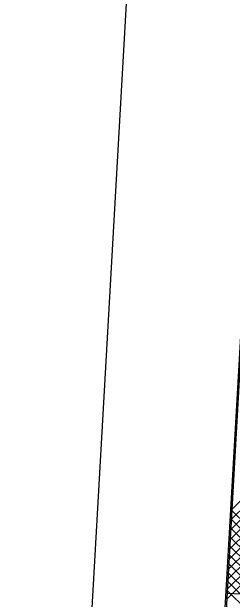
# Model space of a CAD drawing. Extents: x -565346 to -564154, y -1097386 to -1095620.
# Drawn here: x -564275.73 to -564269.1, y -1096656.41 to -1096638.73 of the extents above; entities that cross this region are included whole.
import ezdxf

# ---------------------------------------------------------------- set-up
doc = ezdxf.new("R2010")
doc.units = 0
for name, color, linetype in [('Vrstva 1', 7, 'Continuous'), ('Vrstva 41', 7, 'Continuous'), ('Vrstva 42', 7, 'Continuous')]:
    doc.layers.add(name, color=color, linetype=linetype)

msp = doc.modelspace()

# ---------------------------------------------------------------- linework, layer by layer
at = {"layer": 'Vrstva 1'}
for p, q in [((-564268.71, -1096575.5), (-564276.14, -1096706.4)), ((-564275.31, -1096762.41), (-564264.72, -1096575.85))]:
    msp.add_line(p, q, dxfattribs=at)
at = {"layer": 'Vrstva 41'}
msp.add_line((-564266.787, -1096656.378), (-564269.254, -1096656.239), dxfattribs=at)
msp.add_lwpolyline([(-564230.6, -1096442.93), (-564234.67, -1096447.65), (-564259.14, -1096527.84), (-564264.72, -1096575.85), (-564272.07, -1096706.16), (-564269.623, -1096706.334), (-564262.228, -1096576.061), (-564256.683, -1096528.354)], close=True, dxfattribs=at)
at = {"layer": 'Vrstva 42'}
for p, q in [((-564266.487, -1096651.086), (-564269.112, -1096653.71)), ((-564266.504, -1096651.385), (-564269.129, -1096654.01)), ((-564266.521, -1096651.685), (-564269.145, -1096654.31)), ((-564266.538, -1096651.985), (-564269.162, -1096654.61)), ((-564266.555, -1096652.285), (-564269.179, -1096654.909)), ((-564266.572, -1096652.585), (-564269.196, -1096655.209)), ((-564266.589, -1096652.885), (-564269.213, -1096655.509)), ((-564266.606, -1096653.185), (-564269.23, -1096655.809)), ((-564266.623, -1096653.484), (-564269.247, -1096656.108)), ((-564266.64, -1096653.784), (-564269.264, -1096656.408)), ((-564269.113, -1096653.74), (-564266.77, -1096656.082)), ((-564269.128, -1096654.007), (-564266.786, -1096656.35)), ((-564269.143, -1096654.275), (-564266.801, -1096656.618)), ((-564269.159, -1096654.543), (-564266.816, -1096656.885)), ((-564269.174, -1096654.811), (-564266.831, -1096657.153)), ((-564269.189, -1096655.078), (-564266.846, -1096657.421)), ((-564269.204, -1096655.346), (-564266.862, -1096657.688)), ((-564269.219, -1096655.614), (-564266.877, -1096657.956)), ((-564269.234, -1096655.882), (-564266.892, -1096658.224)), ((-564269.249, -1096656.149), (-564266.907, -1096658.491))]:
    msp.add_line(p, q, dxfattribs=at)

doc.saveas('drawing.dxf')
